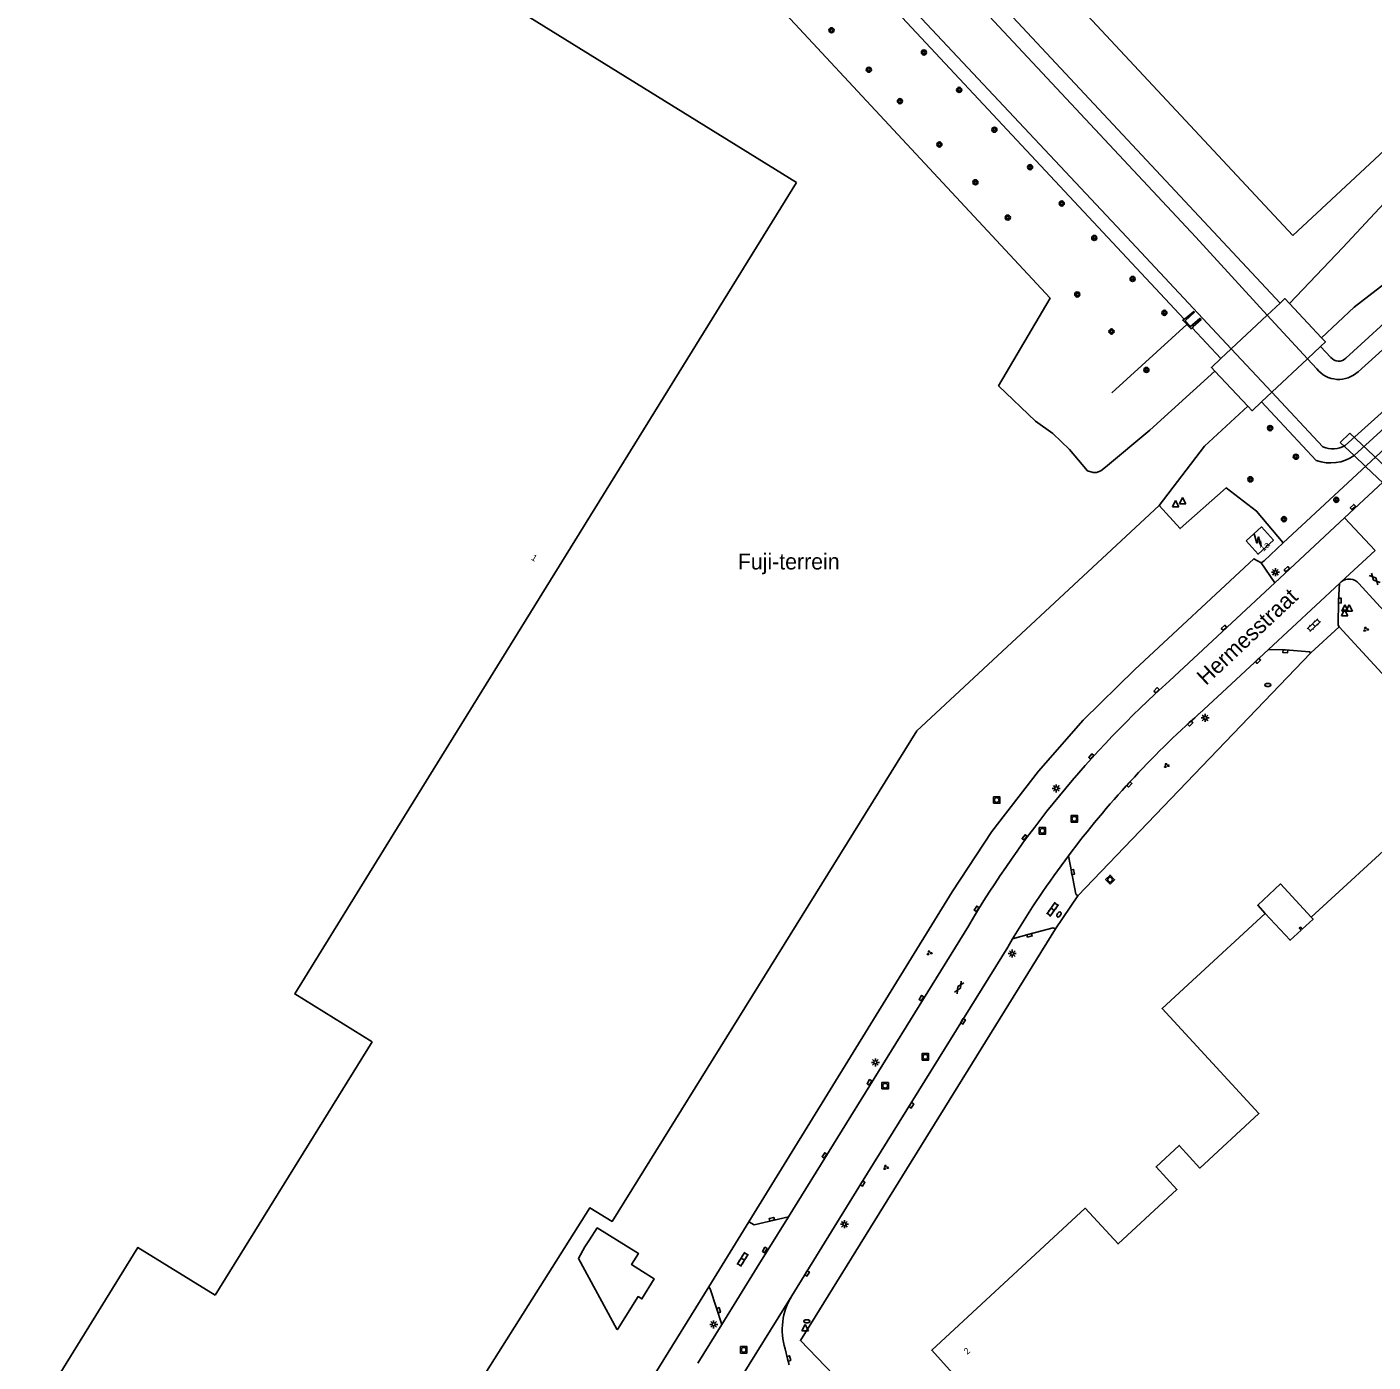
# Model space of a CAD drawing. Extents: x 128000 to 131008, y 398996 to 402500.
# Drawn here: x 128942.5 to 129153.7, y 400323.5 to 400533 of the extents above; entities that cross this region are included whole.
import ezdxf

# ---------------------------------------------------------------- set-up
doc = ezdxf.new("R2010")
doc.units = 0
for name, color, linetype in [('gg-afsc-hekwerk', 7, 'Continuous'), ('gg-anno-huisnummerreeks BGT', 7, 'Continuous'), ('gg-anno-openbare ruimte label', 7, 'Continuous'), ('gg-bbg-bijgebouw', 7, 'Continuous'), ('gg-bbg-hoofdgebouw', 7, 'Continuous'), ('gg-bbg-luifel en loopbrug', 7, 'Continuous'), ('gg-knt-verharding', 7, 'Continuous'), ('gg-knt-verharding nz', 7, 'Continuous'), ('gg-kntw-bovenkant insteek waterloop', 7, 'Continuous'), ('gg-kntw-waterlijn', 7, 'Continuous'), ('gg-kwrk-duiker nz buis', 7, 'Continuous'), ('gg-kwrk-duiker nz vlak', 7, 'Continuous'), ('gg-kwrk-kunstwerk niveau 01', 7, 'Continuous'), ('gg-kwrk-uitstroombak niveau min 01', 7, 'Continuous'), ('gt-anno-overige text', 7, 'Continuous'), ('gt-grn-groengrens', 7, 'Continuous'), ('gt-grn-weggrens', 7, 'Continuous'), ('gt-symb-boom', 7, 'Continuous'), ('gt-symb-brandkraan', 7, 'Continuous'), ('gt-symb-gesloten verharding', 7, 'Continuous'), ('gt-symb-groenvak', 7, 'Continuous'), ('gt-symb-klinker verharding', 7, 'Continuous'), ('gt-symb-kolk', 7, 'Continuous'), ('gt-symb-lichtmast', 7, 'Continuous'), ('gt-symb-rioolschacht', 7, 'Continuous'), ('gt-symb-trafo symbool', 7, 'Continuous'), ('gt-symb-waterafsluiter', 7, 'Continuous'), ('gx-grn-maaiveld', 7, 'Continuous')]:
    doc.layers.add(name, color=color, linetype=linetype)

# ---------------------------------------------------------------- blocks, each defined once
blk = doc.blocks.new('gt0-BR')
at = {"layer": 'gt-symb-brandkraan'}
for centre, radius, start, end in [((-0.24, 0), 0.206, 107.5669, 252.4331), ((0.6, -2.66), 3, 106.892, 107.5669), ((0, -0.69), 0.938, 73.108, 106.892), ((-0.6, -2.66), 3, 72.4331, 73.108), ((0.24, 0), 0.206, 287.567, 72.4331), ((0.6, 2.66), 3, 252.4331, 253.108), ((0, 0.69), 0.938, 253.108, 286.8921), ((-0.6, 2.66), 3, 286.8921, 287.567)]:
    blk.add_arc(centre, radius, start, end, dxfattribs=at)
blk = doc.blocks.new('gt0-RS')
at = {"layer": 'gt-symb-rioolschacht'}
blk.add_lwpolyline([(-0.5, -0.5), (0.5, -0.5), (0.5, 0.5), (-0.5, 0.5)], close=True, dxfattribs=at)
blk.add_circle((0, 0), 0.375, dxfattribs=at)
blk = doc.blocks.new('gt0-KOLK')
at = {"layer": 'gt-symb-kolk'}
blk.add_lwpolyline([(0, 0), (0.38, 0), (0.38, 0.4), (-0.38, 0.4), (-0.38, 0), (0, 0)], dxfattribs=at)
blk = doc.blocks.new('gt0-GRVAK')
at = {"layer": 'gt-symb-groenvak'}
for p, q in [((-0.11, 0.19), (-0.23, 0.24)), ((-0.18, 0.15), (0.09, 0.15)), ((-0.09, 0.21), (-0.16, 0.32)), ((-0.05, 0.21), (-0.05, 0.39)), ((0, 0.21), (0.06, 0.32)), ((0.01, 0.19), (0.13, 0.24)), ((0.26, -0.05), (0.2, 0.06)), ((0.3, -0.05), (0.3, 0.13)), ((0.35, -0.05), (0.41, 0.06)), ((-0.25, -0.23), (-0.36, -0.18)), ((-0.32, -0.26), (-0.05, -0.26)), ((-0.23, -0.21), (-0.29, -0.1)), ((-0.18, -0.2), (-0.18, -0.02)), ((-0.14, -0.21), (-0.07, -0.1)), ((-0.12, -0.23), (0, -0.18)), ((0.24, -0.07), (0.12, -0.02)), ((0.17, -0.11), (0.44, -0.11)), ((0.37, -0.07), (0.49, -0.02))]:
    blk.add_line(p, q, dxfattribs=at)
blk = doc.blocks.new('gt0-LMAST')
at = {"layer": 'gt-symb-lichtmast'}
for p, q in [((-0.18, 0.17), (-0.45, 0.44)), ((-0.01, 0.25), (-0.01, 0.62)), ((0.17, 0.17), (0.44, 0.44)), ((-0.26, 0), (-0.63, 0)), ((-0.18, -0.18), (-0.45, -0.45)), ((-0.01, -0.25), (-0.01, -0.63)), ((0.44, -0.45), (0.17, -0.18)), ((0.24, 0), (0.62, 0))]:
    blk.add_line(p, q, dxfattribs=at)
blk.add_circle((-0.01, 0), 0.25, dxfattribs=at)
blk = doc.blocks.new('gt0-WAFSL')
at = {"layer": 'gt-symb-waterafsluiter'}
for p, q in [((-0.5, -0.33), (0, 0.67)), ((0, 0.67), (0.5, -0.33)), ((0.5, -0.33), (-0.5, -0.33))]:
    blk.add_line(p, q, dxfattribs=at)
blk = doc.blocks.new('gt0-KL1')
at = {"layer": 'gt-symb-klinker verharding'}
for p, q in [((-1.15, 0.3), (1.15, 0.3)), ((-1, -0.3), (-1, 0.3)), ((-0.5, 0.3), (-0.5, 0.45)), ((0, -0.3), (0, 0.3)), ((0.5, 0.3), (0.5, 0.45)), ((1, -0.3), (1, 0.3)), ((-1.15, -0.3), (1.15, -0.3)), ((-0.5, -0.45), (-0.5, -0.3)), ((0.5, -0.45), (0.5, -0.3))]:
    blk.add_line(p, q, dxfattribs=at)
blk = doc.blocks.new('gt0-BOOM')
at = {"layer": 'gt-symb-boom'}
for radius in [0.4, 0.2]:
    blk.add_circle((0, 0), radius, dxfattribs=at)
blk = doc.blocks.new('gt0-GESVH1')
at = {"layer": 'gt-symb-gesloten verharding'}
for p, q in [((-0.99, -0.26), (0.01, 0.24)), ((0.01, -0.26), (-0.99, 0.24)), ((0.01, 0.24), (1.01, -0.26)), ((1.01, 0.24), (0.01, -0.26))]:
    blk.add_line(p, q, dxfattribs=at)
blk = doc.blocks.new('gt0-HSP')
at = {"layer": 'gt-symb-trafo symbool'}
for points in [[(0.77, 0.75), (-0.53, 0), (0.47, 0), (-0.83, -0.75)], [(-0.22, -0.24), (-0.83, -0.75), (-0.08, -0.48)]]:
    blk.add_lwpolyline(points, dxfattribs=at)

msp = doc.modelspace()

# ---------------------------------------------------------------- linework, layer by layer
at = {"layer": 'gg-afsc-hekwerk'}
msp.add_line((129139.63, 400452.07), (129191.23, 400500), dxfattribs=at)
for points in [[(129120.16, 400457.93), (129123.45, 400454.29), (129130.68, 400460.67), (129135.45, 400457.04), (129139.63, 400452.07)], [(129010.6, 400315.68), (129030.83, 400347.74), (129034.34, 400345.62), (129082.16, 400422.57), (129120.16, 400457.93)]]:
    msp.add_lwpolyline(points, dxfattribs=at)
at = {"layer": 'gg-bbg-bijgebouw'}
for p, q in [((129141.13, 400500.26), (129194.43, 400549.87)), ((129030.81, 400342.73), (129030.08, 400341.6))]:
    msp.add_line(p, q, dxfattribs=at)
for points in [[(129177.11, 400568.45), (129122.66, 400626.84), (129069.4, 400577.18), (129141.13, 400500.26)], [(129039.08, 400337.77), (129037.38, 400338.83), (129038.47, 400340.59), (129032.01, 400344.59), (129030.81, 400342.73)], [(129030.08, 400341.6), (129029.06, 400339.82), (129035.1, 400328.69), (129035.18, 400328.64), (129038.41, 400333.81), (129039.01, 400333.45), (129040.95, 400336.58), (129039.08, 400337.77)]]:
    msp.add_lwpolyline(points, dxfattribs=at)
at = {"layer": 'gg-bbg-hoofdgebouw'}
for p, q in [((129000, 400406.3), (129063.29, 400508.6)), ((129144.04, 400393.35), (129160.22, 400408.24)), ((128996.67, 400373.78), (128972.03, 400334.05))]:
    msp.add_line(p, q, dxfattribs=at)
for points in [[(129063.29, 400508.6), (128943.63, 400582.63), (128788.62, 400332.5), (128807, 400321.12), (128790.39, 400294.28), (128859.38, 400251.55), (128858.35, 400249.87), (128890.78, 400229.83), (128891.83, 400231.53), (128901, 400225.84), (128917.72, 400252.81), (128908.54, 400258.49), (128959.93, 400341.52), (128972.03, 400334.05)], [(129133.83, 400452.35), (129135.7, 400450.27), (129138.1, 400452.47), (129136.23, 400454.55), (129133.83, 400452.35)], [(128996.67, 400373.78), (128984.53, 400381.29), (129000, 400406.3)], [(129089.65, 400319.74), (129084.5, 400325.39), (129108.56, 400347.67), (129113.73, 400342.09), (129122.95, 400350.63), (129119.69, 400354.17), (129123.33, 400357.52), (129126.54, 400353.99), (129135.82, 400362.55), (129120.63, 400379.01), (129136.81, 400393.93)], [(129136.81, 400393.93), (129140.72, 400389.72), (129142.43, 400391.29), (129142.14, 400391.6), (129142.33, 400391.78), (129142.62, 400391.47), (129144.32, 400393.04), (129144.04, 400393.35)]]:
    msp.add_lwpolyline(points, dxfattribs=at)
at = {"layer": 'gg-bbg-luifel en loopbrug'}
msp.add_lwpolyline([(129136.81, 400393.93), (129135.63, 400395.21), (129139.23, 400398.55), (129144.04, 400393.35)], dxfattribs=at)
at = {"layer": 'gg-knt-verharding'}
for p, q in [((129138.31, 400445.79), (129149.27, 400455.99)), ((129121.78, 400430.4), (129138.31, 400445.79)), ((129137.32, 400435.33), (129148.46, 400445.66)), ((129148.72, 400445.92), (129148.46, 400445.66)), ((129148.43, 400438.9), (129143.98, 400434.79)), ((129126.46, 400425.25), (129137.32, 400435.33)), ((129103.93, 400391.49), (129107.41, 400396.67)), ((129062, 400346.34), (129090.23, 400391.92)), ((129073.46, 400351.65), (129062.53, 400333.96)), ((129057.1, 400338.43), (129062, 400346.34)), ((129055.8, 400345.52), (129049.49, 400335.35)), ((129051.53, 400329.43), (129057.1, 400338.43)), ((129047.79, 400323.4), (129051.53, 400329.43))]:
    msp.add_line(p, q, dxfattribs=at)
for points in [[(129149.27, 400455.99), (129219.48, 400521.34), (129239.88, 400541.52), (129248.58, 400549.67), (129275.19, 400575.47), (129305.69, 400604.13), (129328.99, 400624.95)], [(129148.46, 400445.66), (129148.33, 400443.01), (129148.23, 400439.14), (129148.43, 400438.9)], [(129151.51, 400445.66), (129154.25, 400442.67), (129187.29, 400407.03)], [(129148.43, 400438.9), (129164.24, 400421.7), (129182.17, 400402.29)], [(129143.98, 400434.79), (129143.75, 400434.98), (129139.98, 400435.25), (129137.32, 400435.33)], [(129107.41, 400396.67), (129107.08, 400396.96), (129105.95, 400402.97)], [(129073.46, 400351.65), (129096.4, 400388.64), (129097.18, 400389.95)], [(129097.18, 400389.95), (129099.79, 400390.69), (129103.55, 400391.69), (129103.93, 400391.49)], [(129062, 400346.34), (129056.62, 400345.07), (129055.8, 400345.52)], [(129051.53, 400329.43), (129049.8, 400334.88), (129049.69, 400335.15), (129049.49, 400335.35)], [(129061.49, 400325.6), (129061.88, 400324.06), (129062.14, 400323.1)]]:
    msp.add_lwpolyline(points, dxfattribs=at)
for centre, radius, start, end in [((129149.98, 400444.42), 1.97, 39.2062, 130.1089), ((129229.88, 400309.59), 162.11, 131.8192, 149.4777), ((129227.61, 400311.58), 152.17, 131.6633, 143.0867), ((129227.61, 400311.58), 152.17, 143.0887, 149.0006), ((129071.21, 400328.64), 10.18, 148.4734, 197.3457)]:
    msp.add_arc(centre, radius, start, end, dxfattribs=at)
at = {"layer": 'gg-knt-verharding nz'}
msp.add_line((129148.72, 400445.92), (129154.06, 400450.86), dxfattribs=at)
at = {"layer": 'gg-kntw-bovenkant insteek waterloop'}
for p, q in [((129000, 400619.88), (129124.1, 400487.12)), ((129052.49, 400582.4), (129139.14, 400489.67)), ((129223.56, 400548.86), (129149.46, 400481)), ((129231.13, 400539.45), (129150.77, 400465.76)), ((129137.13, 400487.79), (129143.43, 400480.93)), ((129125.36, 400485.77), (129129.86, 400480.96)), ((129145.5, 400482.87), (129147.12, 400481.13)), ((129131.49, 400482.49), (129137.85, 400475.68)), ((129136.22, 400474.16), (129144.82, 400464.96))]:
    msp.add_line(p, q, dxfattribs=at)
for centre, radius, start, end in [((129148.35, 400482.11), 1.57, 218.5547, 315.1236), ((129147.02, 400471.16), 6.58, 250.5378, 304.818)]:
    msp.add_arc(centre, radius, start, end, dxfattribs=at)
at = {"layer": 'gg-kntw-waterlijn'}
for p, q in [((129143.43, 400480.93), (129144.89, 400479.35)), ((129137.85, 400475.68), (129145.87, 400467.1))]:
    msp.add_line(p, q, dxfattribs=at)
for points in [[(129131.49, 400482.49), (129115.11, 400500), (129000, 400622.64), (128982.6, 400641.26)], [(129050.57, 400580.61), (129125.9, 400500), (129137.13, 400487.79)], [(129227.51, 400544.46), (129225.64, 400546.59), (129174.76, 400500), (129151.39, 400478.89)], [(129228.31, 400543.56), (129229.52, 400542.19), (129185.76, 400500), (129149.36, 400467.3)]]:
    msp.add_lwpolyline(points, dxfattribs=at)
for centre, radius, start, end in [((129148.35, 400482.11), 4.42, 218.5688, 313.404), ((129147.41, 400470.9), 4.09, 247.9765, 298.5215)]:
    msp.add_arc(centre, radius, start, end, dxfattribs=at)
at = {"layer": 'gg-kwrk-duiker nz buis'}
msp.add_line((129124.53, 400486.3), (129112.72, 400475.58), dxfattribs=at)
at = {"layer": 'gg-kwrk-duiker nz vlak'}
for q in [(129148.57, 400467.8), (129177.26, 400443.57)]:
    msp.add_line((129150.09, 400469.27), q, dxfattribs=at)
msp.add_lwpolyline([(129148.57, 400467.8), (129150.77, 400465.76), (129152.54, 400464.05), (129175.84, 400442.06)], dxfattribs=at)
at = {"layer": 'gg-kwrk-kunstwerk niveau 01'}
for p, q in [((129137.13, 400487.79), (129139.14, 400489.67)), ((129140.62, 400489.58), (129145.63, 400484.24)), ((129131.49, 400482.49), (129137.13, 400487.79)), ((129145.5, 400482.87), (129143.43, 400480.93)), ((129129.86, 400480.96), (129131.49, 400482.49)), ((129143.43, 400480.93), (129137.85, 400475.68)), ((129134.07, 400473.48), (129128.91, 400478.98)), ((129137.85, 400475.68), (129136.22, 400474.16))]:
    msp.add_line(p, q, dxfattribs=at)
for points in [[(129139.14, 400489.67), (129139.88, 400490.37), (129140.62, 400489.58)], [(129145.63, 400484.24), (129146.25, 400483.58), (129145.5, 400482.87)], [(129128.91, 400478.98), (129128.37, 400479.56), (129129.86, 400480.96)], [(129136.22, 400474.16), (129134.74, 400472.77), (129134.07, 400473.48)]]:
    msp.add_lwpolyline(points, dxfattribs=at)
at = {"layer": 'gg-kwrk-uitstroombak niveau min 01'}
for points in [[(129124.1, 400487.12), (129123.87, 400486.98), (129125.18, 400485.61), (129125.36, 400485.77)], [(129125.36, 400485.77), (129125.52, 400485.91), (129125.48, 400486.01), (129126.76, 400487.07), (129126.57, 400487.27), (129125.07, 400485.98), (129124.24, 400486.88), (129125.7, 400488.22), (129125.6, 400488.35), (129124.38, 400487.28), (129124.1, 400487.12)]]:
    msp.add_lwpolyline(points, dxfattribs=at)
at = {"layer": 'gt-grn-groengrens'}
for p, q in [((129136.19, 400448.9), (129138.31, 400445.79)), ((129143.98, 400434.79), (129107.41, 400396.67)), ((129041.07, 400321.74), (129049.49, 400335.35))]:
    msp.add_line(p, q, dxfattribs=at)
for points in [[(129136.19, 400448.9), (129136.64, 400449.24), (129139.63, 400452.07)], [(129055.8, 400345.52), (129087.69, 400397.33), (129093.93, 400406.78), (129101.24, 400416.26), (129108.27, 400424.23), (129116.34, 400432.17), (129135.05, 400449.56), (129136.19, 400448.9)], [(129103.93, 400391.49), (129063.87, 400326.92), (129079.51, 400310.68)]]:
    msp.add_lwpolyline(points, dxfattribs=at)
at = {"layer": 'gt-grn-weggrens'}
for p, q in [((129154.06, 400450.86), (129149.27, 400455.99)), ((129053.72, 400319.73), (129062.53, 400333.96))]:
    msp.add_line(p, q, dxfattribs=at)
at = {"layer": 'gx-grn-maaiveld'}
for p, q in [((129134.07, 400473.48), (129127.3, 400467.2)), ((129127.3, 400467.2), (129120.16, 400457.93))]:
    msp.add_line(p, q, dxfattribs=at)
for points in [[(129321.02, 400657.45), (129231.25, 400573.32), (129230.62, 400566.46), (129225.09, 400560.85), (129222.41, 400560.97), (129209.74, 400544.99), (129202.8, 400535.98), (129197.24, 400529.29), (129192.72, 400524.25), (129188.45, 400520.12), (129180.33, 400512.65), (129173.59, 400506.89), (129162.47, 400498.09), (129150.75, 400489), (129145.63, 400484.24)], [(128966.04, 400637.7), (129103.06, 400490.43), (129094.97, 400476.71), (129100.76, 400471.13), (129103.5, 400469.2), (129106.11, 400466.71), (129108.9, 400463.37), (129109.8, 400463.11), (129110.34, 400463.1), (129111.02, 400463.34), (129111.77, 400463.93), (129118.7, 400469.73), (129128.91, 400478.98)], [(129140.62, 400489.58), (129148.98, 400498.38), (129161.9, 400512.25), (129169.05, 400519.79), (129179.25, 400529.41), (129194.78, 400543.73), (129216.64, 400569.13)]]:
    msp.add_lwpolyline(points, dxfattribs=at)

# ---------------------------------------------------------------- block references
at = {"layer": 'gt-symb-boom'}
for p in [(129068.76, 400532.46), (129083.26, 400528.98), (129074.62, 400526.27), (129088.79, 400523.11), (129079.49, 400521.34), (129094.32, 400516.86), (129085.69, 400514.54), (129099.91, 400510.99), (129091.33, 400508.61), (129104.89, 400505.29), (129096.42, 400503.08), (129109.99, 400499.88), (129116.01, 400493.45), (129107.32, 400491.02), (129120.99, 400488.14), (129112.69, 400485.21), (129118.16, 400479.18), (129137.58, 400470.05), (129141.62, 400465.56), (129134.48, 400462.02), (129147.96, 400458.8), (129139.74, 400455.77)]:
    msp.add_blockref('gt0-BOOM', p, dxfattribs=at)
at = {"layer": 'gt-symb-brandkraan'}
for p in [(129137.22, 400429.76), (129064.89, 400329.95)]:
    msp.add_blockref('gt0-BR', p, dxfattribs=at)
at = {"layer": 'gt-symb-brandkraan', "rotation": 56.70715142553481}
msp.add_blockref('gt0-BR', (129104.45, 400393.76), dxfattribs=at)
at = {"layer": 'gt-symb-gesloten verharding'}
for p, rotation in [((129154, 400446.4), -47.22907135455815), ((129088.79, 400382.31), 58.24980309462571)]:
    msp.add_blockref('gt0-GESVH1', p, dxfattribs=dict(at, rotation=rotation))
at = {"layer": 'gt-symb-groenvak'}
for p in [(129152.59, 400438.5), (129121.31, 400417.13), (129084.1, 400387.73), (129077.27, 400354.08)]:
    msp.add_blockref('gt0-GRVAK', p, dxfattribs=at)
at = {"layer": 'gt-symb-klinker verharding'}
for p, rotation in [((129144.44, 400439.15), -136.9861065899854), ((129103.45, 400394.56), 54.768642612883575), ((129054.83, 400339.67), 58.201087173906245)]:
    msp.add_blockref('gt0-KL1', p, dxfattribs=dict(at, rotation=rotation))
at = {"layer": 'gt-symb-kolk'}
for p, rotation in [((129150.7, 400457.53), 43.21767957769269), ((129140.34, 400447.78), 42.97482613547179), ((129148.33, 400443.01), -92.8652657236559), ((129130.47, 400438.59), 42.77092864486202), ((129139.98, 400435.25), 175.9266355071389), ((129135.54, 400433.7), -137.14809157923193), ((129119.89, 400428.8), 46.539402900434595), ((129124.9, 400423.86), -135.9723951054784), ((129109.67, 400418.42), 47.795662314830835), ((129115.34, 400414.29), -132.60899614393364), ((129099.22, 400405.73), 53.576821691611), ((129106.42, 400400.37), -79.04956573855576), ((129091.7, 400394.54), 59.331073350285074), ((129099.79, 400390.69), -164.15691788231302), ((129083.04, 400380.53), 58.27993988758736), ((129089.23, 400377.11), -121.54367342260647), ((129074.88, 400367.32), 58.407508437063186), ((129081.12, 400363.93), -121.59249156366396), ((129067.83, 400355.86), 57.70905164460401), ((129073.46, 400351.65), -121.92645508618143), ((129059.44, 400345.75), 14.355784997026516), ((129058.45, 400341.03), 58.61387523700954), ((129064.75, 400337.56), -121.70001618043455), ((129050.85, 400331.61), -73.79481462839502), ((129061.88, 400324.06), -74.9890530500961)]:
    msp.add_blockref('gt0-KOLK', p, dxfattribs=dict(at, rotation=rotation))
at = {"layer": 'gt-symb-lichtmast'}
for p in [(129138.41, 400447.46), (129127.39, 400424.61), (129104.03, 400413.53), (129097.12, 400387.63), (129075.65, 400370.56), (129070.8, 400345.18), (129050.28, 400329.46)]:
    msp.add_blockref('gt0-LMAST', p, dxfattribs=at)
at = {"layer": 'gt-symb-rioolschacht'}
for p in [(129094.68, 400411.71), (129106.86, 400408.76), (129101.85, 400406.88), (129083.48, 400371.43), (129077.18, 400366.89), (129054.99, 400325.47)]:
    msp.add_blockref('gt0-RS', p, dxfattribs=at)
at = {"layer": 'gt-symb-rioolschacht', "rotation": 44.432733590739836}
msp.add_blockref('gt0-RS', (129112.47, 400399.22), dxfattribs=at)
at = {"layer": 'gt-symb-trafo symbool', "rotation": 76.73498799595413}
msp.add_blockref('gt0-HSP', (129135.64, 400452.54), dxfattribs=at)
at = {"layer": 'gt-symb-waterafsluiter'}
for p in [(129122.74, 400458.01), (129123.84, 400458.48), (129149.26, 400440.93), (129149.31, 400441.65), (129149.98, 400441.65), (129064.63, 400328.79)]:
    msp.add_blockref('gt0-WAFSL', p, dxfattribs=at)

# ---------------------------------------------------------------- texts
at = {"layer": 'gg-anno-huisnummerreeks BGT'}
for s, rotation, p in [('1a', 42.5, (129136.52, 400450.63)), ('1', 328.2, (129021.55, 400449.47)), ('2', 42.3, (129090.06, 400324.66))]:
    msp.add_text(s, height=1, rotation=rotation, dxfattribs=at).set_placement(p)
at = {"layer": 'gg-anno-openbare ruimte label'}
msp.add_text('Hermesstraat', height=2.5, rotation=43.2, dxfattribs=at).set_placement((129127.52, 400429.59))
at = {"layer": 'gt-anno-overige text'}
msp.add_text('Fuji-terrein', height=2.5, dxfattribs=at).set_placement((129054.06, 400447.88))

doc.saveas('drawing.dxf')
